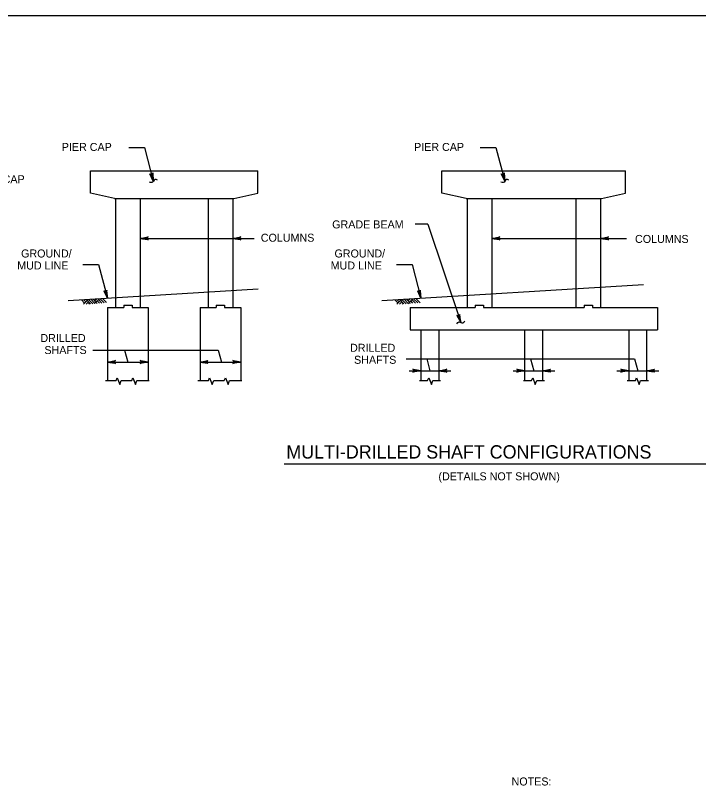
# Model space of a CAD drawing. Extents: x 646165 to 651486, y 296916 to 299292.
# Drawn here: x 650212.1 to 650468, y 297800.6 to 298089.3 of the extents above; entities that cross this region are included whole.
import ezdxf

# ---------------------------------------------------------------- set-up
doc = ezdxf.new("R2010")
doc.units = 0
for name, color, linetype in [('2', 7, 'Continuous'), ('51', 7, 'Continuous'), ('52', 7, 'Continuous'), ('53', 7, 'Continuous'), ('56', 7, 'Continuous')]:
    doc.layers.add(name, color=color, linetype=linetype)

msp = doc.modelspace()

# ---------------------------------------------------------------- linework, layer by layer
at = {"layer": '2'}
msp.add_line((649829.59, 298089.25), (650615.59, 298089.25), dxfattribs=at)
at = {"layer": '51'}
for p, q in [((650240.27, 298030.97), (650302.91, 298030.97)), ((650240.27, 298022.64), (650240.27, 298030.97)), ((650302.91, 298022.64), (650302.91, 298030.97)), ((650371.89, 298030.97), (650440.67, 298030.97)), ((650371.89, 298022.64), (650371.89, 298030.97)), ((650440.67, 298022.64), (650440.67, 298030.97)), ((650249.27, 298020.58), (650240.27, 298022.64)), ((650293.91, 298020.58), (650302.91, 298022.64)), ((650380.89, 298020.58), (650371.89, 298022.64)), ((650431.67, 298020.58), (650440.67, 298022.64)), ((650249.27, 298020.58), (650293.91, 298020.58)), ((650249.64, 298020.58), (650249.64, 297979.8)), ((650258.89, 298020.58), (650258.89, 297979.8)), ((650284.28, 298020.58), (650284.28, 297979.8)), ((650293.53, 298020.58), (650293.53, 297979.8)), ((650380.89, 298020.58), (650431.67, 298020.58)), ((650381.27, 298020.58), (650381.27, 297979.8)), ((650390.52, 298020.58), (650390.52, 297979.8)), ((650422.04, 298020.58), (650422.04, 297979.8)), ((650431.29, 298020.58), (650431.29, 297979.8)), ((650246.64, 297979.8), (650249.64, 297979.8)), ((650246.64, 297979.8), (650246.64, 297952.38)), ((650249.64, 297979.8), (650252.72, 297979.8)), ((650252.72, 297980.65), (650255.81, 297980.65)), ((650252.72, 297980.65), (650252.72, 297979.8)), ((650255.81, 297980.65), (650255.81, 297979.8)), ((650255.81, 297979.8), (650258.89, 297979.8)), ((650258.89, 297979.8), (650261.89, 297979.8)), ((650261.89, 297979.8), (650261.89, 297952.38)), ((650281.28, 297979.8), (650284.28, 297979.8)), ((650281.28, 297979.8), (650281.28, 297952.38)), ((650284.28, 297979.8), (650287.36, 297979.8)), ((650287.36, 297980.65), (650290.45, 297980.65)), ((650287.36, 297980.65), (650287.36, 297979.8)), ((650290.45, 297980.65), (650290.45, 297979.8)), ((650290.45, 297979.8), (650293.53, 297979.8)), ((650293.53, 297979.8), (650296.53, 297979.8)), ((650296.53, 297979.8), (650296.53, 297952.38)), ((650360.02, 297979.8), (650381.27, 297979.8)), ((650360.02, 297979.8), (650360.02, 297971.47)), ((650381.27, 297979.8), (650384.35, 297979.8)), ((650384.35, 297980.65), (650387.44, 297980.65)), ((650384.35, 297980.65), (650384.35, 297979.8)), ((650387.44, 297980.65), (650387.44, 297979.8)), ((650387.44, 297979.8), (650390.52, 297979.8)), ((650390.52, 297979.8), (650422.04, 297979.8)), ((650422.04, 297979.8), (650425.12, 297979.8)), ((650425.12, 297980.65), (650428.21, 297980.65)), ((650425.12, 297980.65), (650425.12, 297979.8)), ((650428.21, 297980.65), (650428.21, 297979.8)), ((650428.21, 297979.8), (650431.29, 297979.8)), ((650431.29, 297979.8), (650452.54, 297979.8)), ((650452.54, 297979.8), (650452.54, 297971.47)), ((650360.02, 297971.47), (650452.54, 297971.47)), ((650364.02, 297971.47), (650364.02, 297952.38)), ((650370.68, 297971.47), (650370.68, 297952.38)), ((650402.95, 297952.38), (650402.95, 297971.47)), ((650409.61, 297952.38), (650409.61, 297971.47)), ((650441.87, 297971.47), (650441.87, 297952.38)), ((650448.54, 297971.47), (650448.54, 297952.38))]:
    msp.add_line(p, q, dxfattribs=at)
at = {"layer": '52'}
for p, q in [((650254.59, 298039.72), (650260.48, 298039.72)), ((650260.48, 298039.72), (650263.79, 298027.18)), ((650386.21, 298039.72), (650392.1, 298039.72)), ((650392.1, 298039.72), (650395.42, 298027.18)), ((650366.53, 298010.99), (650361.87, 298010.99)), ((650366.53, 298010.99), (650378.95, 297974.19)), ((650258.89, 298005.7), (650301.59, 298005.7)), ((650390.52, 298005.7), (650441.03, 298005.7)), ((650237.43, 297995.85), (650243.31, 297995.85)), ((650243.31, 297995.85), (650246.63, 297983.31)), ((650354.8, 297995.85), (650360.68, 297995.85)), ((650360.68, 297995.85), (650364, 297983.31)), ((650241.16, 297963.74), (650288.12, 297963.74)), ((650253.04, 297963.74), (650254.21, 297959.34)), ((650288.12, 297963.74), (650289.28, 297959.34)), ((650246.64, 297959.34), (650261.89, 297959.34)), ((650281.28, 297959.34), (650296.53, 297959.34)), ((650358.53, 297960.51), (650444.03, 297960.51)), ((650366.17, 297960.51), (650367.34, 297956.11)), ((650405.1, 297960.51), (650406.27, 297956.11)), ((650444.03, 297960.51), (650445.19, 297956.11)), ((650359.57, 297956.11), (650375.22, 297956.11)), ((650398.49, 297956.11), (650414.15, 297956.11)), ((650437.42, 297956.11), (650453.08, 297956.11)), ((650245.83, 297952.38), (650249.83, 297952.38)), ((650251.75, 297952.38), (650255.73, 297952.38)), ((650257.65, 297952.38), (650262.29, 297952.38)), ((650280.47, 297952.38), (650284.47, 297952.38)), ((650286.39, 297952.38), (650290.36, 297952.38)), ((650292.28, 297952.38), (650296.93, 297952.38)), ((650363.43, 297952.38), (650366.51, 297952.38)), ((650368.43, 297952.38), (650371.33, 297952.38)), ((650402.36, 297952.38), (650405.44, 297952.38)), ((650407.35, 297952.38), (650410.26, 297952.38)), ((650441.29, 297952.38), (650444.37, 297952.38)), ((650446.28, 297952.38), (650449.18, 297952.38))]:
    msp.add_line(p, q, dxfattribs=at)
for points in [[(650263.79, 298027.18), (650262.49, 298029.92), (650262.7, 298029.74), (650262.93, 298029.68), (650263.13, 298029.7), (650263.31, 298029.78), (650263.48, 298029.95), (650263.57, 298030.21), (650263.79, 298027.18), (650263.48, 298029.95), (650263.31, 298029.78), (650263.79, 298027.18), (650263.13, 298029.7), (650262.93, 298029.68), (650263.79, 298027.18), (650262.7, 298029.74)], [(650395.42, 298027.18), (650394.11, 298029.92), (650394.33, 298029.74), (650394.55, 298029.68), (650394.75, 298029.7), (650394.94, 298029.78), (650395.1, 298029.95), (650395.19, 298030.21), (650395.42, 298027.18), (650395.1, 298029.95), (650394.94, 298029.78), (650395.42, 298027.18), (650394.75, 298029.7), (650394.55, 298029.68), (650395.42, 298027.18), (650394.33, 298029.74)], [(650258.89, 298005.7), (650261.88, 298006.26), (650261.65, 298006.1), (650261.53, 298005.9), (650261.49, 298005.7), (650261.53, 298005.5), (650261.65, 298005.3), (650261.88, 298005.14), (650258.89, 298005.7), (650261.65, 298005.3), (650261.53, 298005.5), (650258.89, 298005.7), (650261.49, 298005.7), (650261.53, 298005.9), (650258.89, 298005.7), (650261.65, 298006.1)], [(650293.53, 298005.7), (650296.51, 298006.26), (650296.28, 298006.1), (650296.17, 298005.9), (650296.13, 298005.7), (650296.17, 298005.5), (650296.28, 298005.3), (650296.51, 298005.14), (650293.53, 298005.7), (650296.28, 298005.3), (650296.17, 298005.5), (650293.53, 298005.7), (650296.13, 298005.7), (650296.17, 298005.9), (650293.53, 298005.7), (650296.28, 298006.1)], [(650390.52, 298005.7), (650393.5, 298006.26), (650393.27, 298006.1), (650393.15, 298005.9), (650393.12, 298005.7), (650393.15, 298005.5), (650393.27, 298005.3), (650393.5, 298005.14), (650390.52, 298005.7), (650393.27, 298005.3), (650393.15, 298005.5), (650390.52, 298005.7), (650393.12, 298005.7), (650393.15, 298005.9), (650390.52, 298005.7), (650393.27, 298006.1)], [(650431.29, 298005.7), (650434.27, 298006.26), (650434.04, 298006.1), (650433.92, 298005.9), (650433.89, 298005.7), (650433.92, 298005.5), (650434.04, 298005.3), (650434.27, 298005.14), (650431.29, 298005.7), (650434.04, 298005.3), (650433.92, 298005.5), (650431.29, 298005.7), (650433.89, 298005.7), (650433.92, 298005.9), (650431.29, 298005.7), (650434.04, 298006.1)], [(650246.63, 297983.31), (650246.41, 297986.34), (650246.36, 297986.21), (650246.31, 297986.07), (650246.23, 297985.99), (650246.15, 297985.91), (650246.06, 297985.87), (650245.96, 297985.82), (650245.86, 297985.82), (650245.76, 297985.81), (650245.65, 297985.84), (650245.54, 297985.87), (650245.43, 297985.96), (650245.33, 297986.05), (650246.63, 297983.31), (650245.43, 297985.96), (650245.54, 297985.87), (650246.63, 297983.31), (650245.65, 297985.84), (650245.76, 297985.81), (650246.63, 297983.31), (650245.86, 297985.82), (650245.96, 297985.82), (650246.63, 297983.31), (650246.06, 297985.87), (650246.15, 297985.91), (650246.63, 297983.31), (650246.23, 297985.99), (650246.31, 297986.07), (650246.63, 297983.31), (650246.36, 297986.21)], [(650364, 297983.31), (650363.78, 297986.34), (650363.73, 297986.21), (650363.68, 297986.07), (650363.6, 297985.99), (650363.52, 297985.91), (650363.43, 297985.87), (650363.34, 297985.82), (650363.24, 297985.82), (650363.13, 297985.81), (650363.02, 297985.84), (650362.91, 297985.87), (650362.8, 297985.96), (650362.7, 297986.05), (650364, 297983.31), (650362.8, 297985.96), (650362.91, 297985.87), (650364, 297983.31), (650363.02, 297985.84), (650363.13, 297985.81), (650364, 297983.31), (650363.24, 297985.82), (650363.34, 297985.82), (650364, 297983.31), (650363.43, 297985.87), (650363.52, 297985.91), (650364, 297983.31), (650363.6, 297985.99), (650363.68, 297986.07), (650364, 297983.31), (650363.73, 297986.21)], [(650378.95, 297974.19), (650378.52, 297977.19), (650378.45, 297976.92), (650378.3, 297976.75), (650378.12, 297976.65), (650377.92, 297976.62), (650377.69, 297976.67), (650377.46, 297976.83), (650378.95, 297974.19), (650377.69, 297976.67), (650377.92, 297976.62), (650378.95, 297974.19), (650378.12, 297976.65), (650378.3, 297976.75), (650378.95, 297974.19), (650378.45, 297976.92)], [(650246.64, 297959.34), (650249.63, 297959.9), (650249.4, 297959.74), (650249.28, 297959.54), (650249.24, 297959.34), (650249.28, 297959.14), (650249.4, 297958.94), (650249.63, 297958.78), (650246.64, 297959.34), (650249.4, 297958.94), (650249.28, 297959.14), (650246.64, 297959.34), (650249.24, 297959.34), (650249.28, 297959.54), (650246.64, 297959.34), (650249.4, 297959.74)], [(650261.89, 297959.34), (650258.91, 297958.78), (650259.14, 297958.94), (650259.26, 297959.14), (650259.29, 297959.34), (650259.26, 297959.54), (650259.14, 297959.74), (650258.91, 297959.9), (650261.89, 297959.34), (650259.14, 297959.74), (650259.26, 297959.54), (650261.89, 297959.34), (650259.29, 297959.34), (650259.26, 297959.14), (650261.89, 297959.34), (650259.14, 297958.94)], [(650281.28, 297959.34), (650284.26, 297959.9), (650284.03, 297959.74), (650283.92, 297959.54), (650283.88, 297959.34), (650283.92, 297959.14), (650284.03, 297958.94), (650284.26, 297958.78), (650281.28, 297959.34), (650284.03, 297958.94), (650283.92, 297959.14), (650281.28, 297959.34), (650283.88, 297959.34), (650283.92, 297959.54), (650281.28, 297959.34), (650284.03, 297959.74)], [(650296.53, 297959.34), (650293.55, 297958.78), (650293.78, 297958.94), (650293.9, 297959.14), (650293.93, 297959.34), (650293.9, 297959.54), (650293.78, 297959.74), (650293.55, 297959.9), (650296.53, 297959.34), (650293.78, 297959.74), (650293.9, 297959.54), (650296.53, 297959.34), (650293.93, 297959.34), (650293.9, 297959.14), (650296.53, 297959.34), (650293.78, 297958.94)], [(650364.02, 297956.11), (650361.03, 297955.55), (650361.26, 297955.71), (650361.38, 297955.91), (650361.42, 297956.11), (650361.38, 297956.31), (650361.26, 297956.51), (650361.03, 297956.67), (650364.02, 297956.11), (650361.26, 297956.51), (650361.38, 297956.31), (650364.02, 297956.11), (650361.42, 297956.11), (650361.38, 297955.91), (650364.02, 297956.11), (650361.26, 297955.71)], [(650370.68, 297956.11), (650373.67, 297956.67), (650373.44, 297956.51), (650373.32, 297956.31), (650373.28, 297956.11), (650373.32, 297955.91), (650373.44, 297955.71), (650373.67, 297955.55), (650370.68, 297956.11), (650373.44, 297955.71), (650373.32, 297955.91), (650370.68, 297956.11), (650373.28, 297956.11), (650373.32, 297956.31), (650370.68, 297956.11), (650373.44, 297956.51)], [(650402.95, 297956.11), (650399.96, 297955.55), (650400.19, 297955.71), (650400.31, 297955.91), (650400.35, 297956.11), (650400.31, 297956.31), (650400.19, 297956.51), (650399.96, 297956.67), (650402.95, 297956.11), (650400.19, 297956.51), (650400.31, 297956.31), (650402.95, 297956.11), (650400.35, 297956.11), (650400.31, 297955.91), (650402.95, 297956.11), (650400.19, 297955.71)], [(650409.61, 297956.11), (650412.59, 297956.67), (650412.36, 297956.51), (650412.25, 297956.31), (650412.21, 297956.11), (650412.25, 297955.91), (650412.36, 297955.71), (650412.59, 297955.55), (650409.61, 297956.11), (650412.36, 297955.71), (650412.25, 297955.91), (650409.61, 297956.11), (650412.21, 297956.11), (650412.25, 297956.31), (650409.61, 297956.11), (650412.36, 297956.51)], [(650441.87, 297956.11), (650438.89, 297955.55), (650439.12, 297955.71), (650439.24, 297955.91), (650439.27, 297956.11), (650439.24, 297956.31), (650439.12, 297956.51), (650438.89, 297956.67), (650441.87, 297956.11), (650439.12, 297956.51), (650439.24, 297956.31), (650441.87, 297956.11), (650439.27, 297956.11), (650439.24, 297955.91), (650441.87, 297956.11), (650439.12, 297955.71)], [(650448.54, 297956.11), (650451.52, 297956.67), (650451.29, 297956.51), (650451.18, 297956.31), (650451.14, 297956.11), (650451.18, 297955.91), (650451.29, 297955.71), (650451.52, 297955.55), (650448.54, 297956.11), (650451.29, 297955.71), (650451.18, 297955.91), (650448.54, 297956.11), (650451.14, 297956.11), (650451.18, 297956.31), (650448.54, 297956.11), (650451.29, 297956.51)], [(650249.83, 297952.38), (650250.25, 297953.4), (650251.23, 297950.97), (650251.75, 297952.38)], [(650255.73, 297952.38), (650256.14, 297953.4), (650257.13, 297950.97), (650257.65, 297952.38)], [(650284.47, 297952.38), (650284.88, 297953.4), (650285.87, 297950.97), (650286.39, 297952.38)], [(650290.36, 297952.38), (650290.78, 297953.4), (650291.76, 297950.97), (650292.28, 297952.38)], [(650366.51, 297952.38), (650366.92, 297953.4), (650367.91, 297950.97), (650368.43, 297952.38)], [(650405.44, 297952.38), (650405.85, 297953.4), (650406.83, 297950.97), (650407.35, 297952.38)], [(650444.37, 297952.38), (650444.78, 297953.4), (650445.76, 297950.97), (650446.28, 297952.38)]]:
    msp.add_lwpolyline(points, dxfattribs=at)
for points in [[(650265.31, 298027.55), (650264.36, 298027.78), (650263.23, 298026.58), (650262.3, 298026.76)], [(650396.93, 298027.55), (650395.98, 298027.78), (650394.85, 298026.58), (650393.92, 298026.76)], [(650377.48, 297973.66), (650378.15, 297974.37), (650379.75, 297974), (650380.43, 297974.66)]]:
    msp.add_spline(points, degree=3, dxfattribs=at)
at = {"layer": '53'}
msp.add_line((650312.79, 297921.25), (650481.18, 297921.25), dxfattribs=at)
at = {"layer": '56'}
for p, q in [((650349.33, 297982.41), (650447.36, 297988.43)), ((650231.96, 297982.41), (650303.03, 297986.78)), ((650238.05, 297981.43), (650236.88, 297982.63)), ((650237.59, 297980.99), (650239.01, 297982.36)), ((650238.53, 297981.9), (650237.76, 297982.68)), ((650238.61, 297981.05), (650239.47, 297981.88)), ((650239.01, 297982.36), (650238.64, 297982.73)), ((650239.01, 297982.36), (650239.44, 297982.78)), ((650240.2, 297981.13), (650239.01, 297982.36)), ((650241.08, 297981.18), (650239.52, 297982.78)), ((650241.84, 297981.33), (650240.33, 297982.89)), ((650242.32, 297981.8), (650241.21, 297982.94)), ((650241.39, 297982.75), (650241.6, 297982.96)), ((650241.78, 297981.27), (650242.32, 297981.8)), ((650241.86, 297982.28), (650242.62, 297983.02)), ((650242.32, 297981.8), (650243.63, 297983.07)), ((650242.77, 297981.33), (650242.32, 297981.8)), ((650243.66, 297981.38), (650242.8, 297982.26)), ((650244.54, 297981.43), (650243.28, 297982.73)), ((650245.42, 297981.48), (650243.86, 297983.09)), ((650246.09, 297981.74), (650244.74, 297983.13)), ((650246.3, 297981.53), (650246.09, 297981.74)), ((650355.42, 297981.43), (650354.25, 297982.63)), ((650354.97, 297980.99), (650356.38, 297982.36)), ((650355.9, 297981.9), (650355.13, 297982.68)), ((650355.98, 297981.05), (650356.84, 297981.88)), ((650356.38, 297982.36), (650356.01, 297982.73)), ((650356.38, 297982.36), (650356.81, 297982.78)), ((650357.57, 297981.13), (650356.38, 297982.36)), ((650358.45, 297981.18), (650356.9, 297982.78)), ((650359.21, 297981.33), (650357.71, 297982.89)), ((650359.69, 297981.8), (650358.59, 297982.94)), ((650358.76, 297982.75), (650358.97, 297982.96)), ((650359.15, 297981.27), (650359.69, 297981.8)), ((650359.23, 297982.28), (650359.99, 297983.02)), ((650359.69, 297981.8), (650361.01, 297983.07)), ((650360.15, 297981.33), (650359.69, 297981.8)), ((650361.03, 297981.38), (650360.17, 297982.26)), ((650361.91, 297981.43), (650360.65, 297982.73)), ((650362.79, 297981.48), (650361.23, 297983.09)), ((650363.46, 297981.74), (650362.11, 297983.13)), ((650363.67, 297981.53), (650363.46, 297981.74)), ((650239.62, 297981.1), (650239.93, 297981.4)), ((650357, 297981.1), (650357.31, 297981.4))]:
    msp.add_line(p, q, dxfattribs=at)

# ---------------------------------------------------------------- texts
at = {"layer": '53'}
for s, height, p in [('PIER CAP', 3, (650229.5, 298038.45)), ('PIER CAP', 3, (650361.44, 298038.45)), ('CAP', 3, (650207.35, 298026.37)), ('GRADE BEAM', 3, (650330.77, 298009.43)), ('COLUMNS', 3, (650304.04, 298004.44)), ('COLUMNS', 3, (650444.19, 298003.98)), ('GROUND/', 3, (650214.27, 297998.53)), ('GROUND/', 3, (650331.64, 297998.53)), ('MUD LINE', 3, (650212.83, 297994.03)), ('MUD LINE', 3, (650330.2, 297994.03)), ('DRILLED', 3, (650221.49, 297966.85)), ('SHAFTS', 3, (650223, 297962.35)), ('DRILLED', 3, (650337.46, 297963.19)), ('SHAFTS', 3, (650338.97, 297958.69)), ('MULTI-DRILLED SHAFT CONFIGURATIONS', 5, (650313.61, 297923.18)), ('(DETAILS NOT SHOWN)', 3, (650370.57, 297915.02)), ('NOTES:', 3, (650397.95, 297800.67))]:
    msp.add_text(s, height=height, dxfattribs=at).set_placement(p)

doc.saveas('drawing.dxf')
